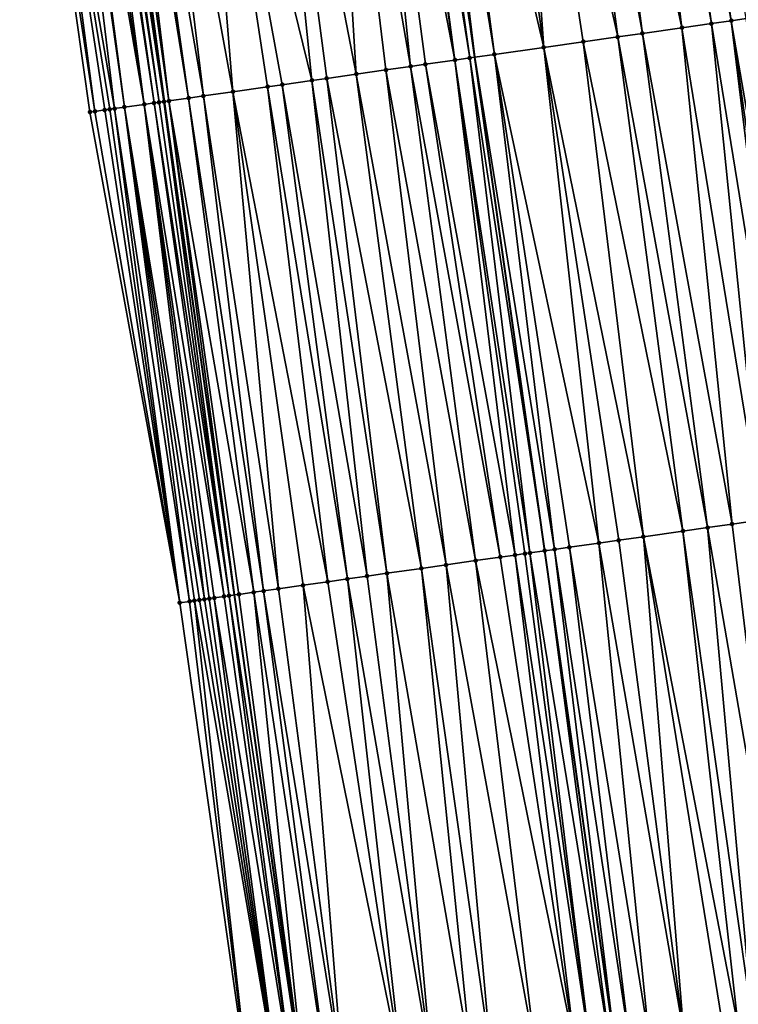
# Model space of a CAD drawing. Header units: feet. Extents: x 2004186 to 2014793, y 836912 to 864902.
# Tile 868 of 974: x 2004237 to 2004266, y 860147 to 860187. Entities that reach past the tile are written whole.
import ezdxf

# ---------------------------------------------------------------- set-up
doc = ezdxf.new("R2010")
doc.units = ezdxf.units.FT
doc.header["$LTSCALE"] = 100
doc.header["$MEASUREMENT"] = 0
for name, color, linetype, lineweight in [('EP_Travel Lane', 5, 'Continuous', 40), ('GPL_Skip Line', 2, 'Continuous', 40), ('Road Shots', 4, 'Continuous', 200), ('Road X-Section', 30, 'Continuous', 13)]:
    doc.layers.add(name, color=color, linetype=linetype, lineweight=lineweight)
doc.layers.add('I-77 SB_MM21-27-Surface-Border', color=7, linetype='Continuous')
doc.layers.add('I-77 SB_MM21-27-Surface-TIN', color=7, linetype='Continuous')

msp = doc.modelspace()

# ---------------------------------------------------------------- linework, layer by layer
at = {"layer": 'EP_Travel Lane'}
msp.add_polyline3d([(2004254.478282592, 860104.0916730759, 443.984701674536), (2004251.40165576, 860123.8526978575, 444.1775007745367), (2004248.49067963, 860143.8070730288, 444.3596817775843), (2004245.680967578, 860163.60782616, 444.5550669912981), (2004242.871361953, 860183.4078292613, 444.8122358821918), (2004240.061826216, 860203.2073398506, 445.1099738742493), (2004237.425918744, 860223.2355975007, 445.3915085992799), (2004234.915361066, 860243.0754017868, 445.6742922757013), (2004232.404798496, 860262.91524472, 445.9544555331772), (2004229.894290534, 860282.754656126, 446.264037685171), (2004227.533600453, 860302.7766983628, 446.6010400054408), (2004225.306032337, 860322.6490970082, 446.9555997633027), (2004223.078471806, 860342.5214279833, 447.3140040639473), (2004220.850888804, 860362.39395942, 447.6610204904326), (2004218.742353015, 860382.4197660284, 448.0662690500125), (2004216.755586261, 860402.316900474, 448.4627974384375)], dxfattribs=at)
at = {"layer": 'GPL_Skip Line'}
msp.add_polyline3d([(2004266.90058281, 860106.0286137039, 443.5323884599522), (2004263.825262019, 860125.7897813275, 443.7325048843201), (2004260.937700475, 860145.5786646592, 443.9475066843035), (2004258.127622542, 860165.379041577, 444.1690831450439), (2004255.317567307, 860185.1792585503, 444.4038330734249), (2004252.507585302, 860204.9789595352, 444.6810810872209), (2004249.90958501, 860224.8070795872, 444.9510224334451), (2004247.422139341, 860244.6498827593, 445.2269902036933), (2004244.934734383, 860264.4923611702, 445.5251074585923), (2004242.447342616, 860284.3347343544, 445.8304014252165), (2004240.117220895, 860304.1952386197, 446.1714468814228), (2004237.88905285, 860324.0682038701, 446.4904470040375), (2004235.660980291, 860343.9403174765, 446.857824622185), (2004233.432912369, 860363.8123897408, 447.2275507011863), (2004231.328673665, 860383.6973784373, 447.6122131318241), (2004229.323130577, 860403.5926549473, 448.0069521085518)], dxfattribs=at)
at = {"layer": 'I-77 SB_MM21-27-Surface-Border', "color": 3, "linetype": 'ByBlock', "lineweight": -2}
msp.add_polyline3d([(2004252.870108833, 860103.8409627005, 444.0380058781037), (2004249.201917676, 860123.5099092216, 444.2327961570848), (2004246.285351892, 860143.4933073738, 444.4230287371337), (2004243.475219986, 860163.2940645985, 444.6132710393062), (2004239.873171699, 860182.9813778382, 444.8886910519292), (2004237.063280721, 860202.7804374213, 445.2187724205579), (2004234.431715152, 860222.858847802, 445.4857570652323), (2004231.944270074, 860242.7016462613, 445.7620368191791), (2004229.456853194, 860262.5442197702, 446.0536782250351), (2004227.167916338, 860282.4114053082, 446.3633581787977), (2004225.211631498, 860302.5149152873, 446.6819701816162), (2004223.977247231, 860322.4992080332, 447.0063611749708), (2004221.947883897, 860342.3940110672, 447.3507362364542), (2004220.31599993, 860362.3336496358, 447.6799677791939), (2004218.196151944, 860382.364352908, 448.0843998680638), (2004215.394704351, 860402.1787814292, 448.5107952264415)], dxfattribs=at)
at = {"layer": 'I-77 SB_MM21-27-Surface-TIN', "color": 128, "linetype": 'ByBlock', "lineweight": -2}
for points in [[(2004261.219727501, 860206.2193601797, 444.3605804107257), (2004259.437703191, 860205.9656082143, 444.4289090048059), (2004263.633711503, 860186.3632177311, 444.1028138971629)], [(2004262.011738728, 860206.3321358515, 444.3304575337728), (2004261.219727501, 860206.2193601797, 444.3605804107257), (2004264.821728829, 860186.5323778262, 444.0579111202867)], [(2004261.219727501, 860206.2193601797, 444.3605804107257), (2004263.633711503, 860186.3632177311, 444.1028138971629), (2004264.821728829, 860186.5323778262, 444.0579111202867)], [(2004262.803736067, 860206.4450093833, 444.2922746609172), (2004262.011738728, 860206.3321358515, 444.3304575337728), (2004265.613729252, 860186.6452296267, 444.0215183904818)], [(2004262.011738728, 860206.3321358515, 444.3304575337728), (2004264.821728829, 860186.5323778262, 444.0579111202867), (2004265.613729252, 860186.6452296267, 444.0215183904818)], [(2004262.803736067, 860206.4450093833, 444.2922746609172), (2004265.613729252, 860186.6452296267, 444.0215183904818), (2004266.207717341, 860186.7299546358, 443.9871275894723)], [(2004258.447682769, 860205.8246836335, 444.4628555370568), (2004256.665647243, 860205.5710106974, 444.5246750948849), (2004261.059662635, 860185.9967840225, 444.1935282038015)], [(2004259.437703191, 860205.9656082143, 444.4289090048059), (2004258.447682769, 860205.8246836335, 444.4628555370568), (2004262.049683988, 860186.1377020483, 444.160121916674)], [(2004258.447682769, 860205.8246836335, 444.4628555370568), (2004261.059662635, 860185.9967840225, 444.1935282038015), (2004262.049683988, 860186.1377020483, 444.160121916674)], [(2004259.437703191, 860205.9656082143, 444.4289090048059), (2004262.049683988, 860186.1377020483, 444.160121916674), (2004263.633711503, 860186.3632177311, 444.1028138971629)], [(2004255.27962395, 860205.3736789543, 444.5752748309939), (2004253.497611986, 860205.1198399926, 444.650768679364), (2004258.089606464, 860185.5739743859, 444.298323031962)], [(2004256.665647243, 860205.5710106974, 444.5246750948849), (2004255.27962395, 860205.3736789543, 444.5752748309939), (2004258.089606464, 860185.5739743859, 444.298323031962)], [(2004256.665647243, 860205.5710106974, 444.5246750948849), (2004259.673634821, 860185.7994841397, 444.2415033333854), (2004261.059662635, 860185.9967840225, 444.1935282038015)], [(2004256.665647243, 860205.5710106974, 444.5246750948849), (2004258.089606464, 860185.5739743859, 444.298323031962), (2004259.673634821, 860185.7994841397, 444.2415033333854)], [(2004252.30958174, 860204.9507709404, 444.6881733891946), (2004251.913560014, 860204.8944966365, 444.6938840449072), (2004255.119563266, 860185.1510733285, 444.4106474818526)], [(2004252.30958174, 860204.9507709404, 444.6881733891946), (2004255.317567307, 860185.1792585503, 444.4038330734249), (2004252.507585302, 860204.9789595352, 444.6810810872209)], [(2004252.30958174, 860204.9507709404, 444.6881733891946), (2004255.119563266, 860185.1510733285, 444.4106474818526), (2004255.317567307, 860185.1792585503, 444.4038330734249)], [(2004252.705588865, 860205.0071481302, 444.6739887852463), (2004252.507585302, 860204.9789595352, 444.6810810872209), (2004255.317567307, 860185.1792585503, 444.4038330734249)], [(2004252.90359872, 860205.0352923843, 444.6705485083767), (2004252.705588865, 860205.0071481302, 444.6739887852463), (2004255.317567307, 860185.1792585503, 444.4038330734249)], [(2004253.497611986, 860205.1198399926, 444.650768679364), (2004252.90359872, 860205.0352923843, 444.6705485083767), (2004256.109583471, 860185.2919994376, 444.3765754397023)], [(2004252.90359872, 860205.0352923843, 444.6705485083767), (2004255.317567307, 860185.1792585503, 444.4038330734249), (2004256.109583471, 860185.2919994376, 444.3765754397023)], [(2004253.497611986, 860205.1198399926, 444.650768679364), (2004256.109583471, 860185.2919994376, 444.3765754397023), (2004258.089606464, 860185.5739743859, 444.298323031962)], [(2004249.339527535, 860204.5279474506, 444.7941103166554), (2004246.765497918, 860204.161378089, 444.8959983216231), (2004250.565481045, 860184.5027376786, 444.5736011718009)], [(2004250.725547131, 860204.7253052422, 444.7413651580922), (2004249.339527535, 860204.5279474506, 444.7941103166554), (2004252.743510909, 860184.8128779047, 444.4901769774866)], [(2004249.339527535, 860204.5279474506, 444.7941103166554), (2004251.753494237, 860184.6719268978, 444.5262996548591), (2004252.743510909, 860184.8128779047, 444.4901769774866)], [(2004249.339527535, 860204.5279474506, 444.7941103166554), (2004250.565481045, 860184.5027376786, 444.5736011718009), (2004251.753494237, 860184.6719268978, 444.5262996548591)], [(2004251.715561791, 860204.8662704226, 444.7040747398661), (2004250.725547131, 860204.7253052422, 444.7413651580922), (2004254.525543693, 860185.0665701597, 444.4267669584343)], [(2004250.725547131, 860204.7253052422, 444.7413651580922), (2004253.337522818, 860184.8974350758, 444.469609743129), (2004254.525543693, 860185.0665701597, 444.4267669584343)], [(2004250.725547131, 860204.7253052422, 444.7413651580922), (2004252.743510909, 860184.8128779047, 444.4901769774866), (2004253.337522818, 860184.8974350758, 444.469609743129)], [(2004251.913560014, 860204.8944966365, 444.6938840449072), (2004251.715561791, 860204.8662704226, 444.7040747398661), (2004254.525543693, 860185.0665701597, 444.4267669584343)], [(2004251.913560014, 860204.8944966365, 444.6938840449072), (2004254.525543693, 860185.0665701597, 444.4267669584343), (2004255.119563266, 860185.1510733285, 444.4106474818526)], [(2004246.765497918, 860204.161378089, 444.8959983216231), (2004243.993441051, 860203.7667870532, 444.9912306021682), (2004248.783441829, 860184.2490907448, 444.633278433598)], [(2004246.765497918, 860204.161378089, 444.8959983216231), (2004249.377457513, 860184.3336213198, 444.6149017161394), (2004250.565481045, 860184.5027376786, 444.5736011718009)], [(2004246.765497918, 860204.161378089, 444.8959983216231), (2004248.783441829, 860184.2490907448, 444.633278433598), (2004249.377457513, 860184.3336213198, 444.6149017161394)], [(2004243.993441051, 860203.7667870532, 444.9912306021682), (2004242.013407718, 860203.4848849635, 445.06348298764), (2004245.61537063, 860183.798173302, 444.7385115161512)], [(2004243.993441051, 860203.7667870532, 444.9912306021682), (2004247.595419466, 860184.0799661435, 444.6752578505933), (2004248.783441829, 860184.2490907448, 444.633278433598)], [(2004243.993441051, 860203.7667870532, 444.9912306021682), (2004247.001402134, 860183.995447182, 444.692678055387), (2004247.595419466, 860184.0799661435, 444.6752578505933)], [(2004243.993441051, 860203.7667870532, 444.9912306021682), (2004245.61537063, 860183.798173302, 444.7385115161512), (2004247.001402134, 860183.995447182, 444.692678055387)], [(2004241.023384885, 860203.3439773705, 445.0960303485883), (2004240.62736198, 860203.2877113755, 445.1010566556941), (2004243.8333308, 860183.544530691, 444.7978327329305)], [(2004242.013407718, 860203.4848849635, 445.06348298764), (2004241.023384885, 860203.3439773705, 445.0960303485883), (2004244.42734654, 860183.6290608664, 444.7794889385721)], [(2004241.023384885, 860203.3439773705, 445.0960303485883), (2004243.8333308, 860183.544530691, 444.7978327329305), (2004244.42734654, 860183.6290608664, 444.7794889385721)], [(2004242.013407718, 860203.4848849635, 445.06348298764), (2004244.42734654, 860183.6290608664, 444.7794889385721), (2004245.61537063, 860183.798173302, 444.7385115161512)], [(2004238.449289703, 860202.977870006, 445.1598670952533), (2004237.459290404, 860202.8367965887, 445.2060721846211), (2004240.863186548, 860183.1223416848, 444.8515108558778)], [(2004238.647294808, 860203.0060477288, 445.1536702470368), (2004238.449289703, 860202.977870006, 445.1598670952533), (2004241.259209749, 860183.1786055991, 444.8466560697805)], [(2004238.449289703, 860202.977870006, 445.1598670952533), (2004240.863186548, 860183.1223416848, 444.8515108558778), (2004241.259209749, 860183.1786055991, 444.8466560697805)], [(2004239.043323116, 860203.0622756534, 445.1517795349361), (2004238.647294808, 860203.0060477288, 445.1536702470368), (2004242.051239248, 860183.2912525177, 444.8271379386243)], [(2004238.647294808, 860203.0060477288, 445.1536702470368), (2004241.259209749, 860183.1786055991, 444.8466560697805), (2004242.051239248, 860183.2912525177, 444.8271379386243)], [(2004239.439333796, 860203.1186277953, 445.1396579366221), (2004239.043323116, 860203.0622756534, 445.1517795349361), (2004242.051239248, 860183.2912525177, 444.8271379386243)], [(2004239.63733271, 860203.146849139, 445.1298683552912), (2004239.439333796, 860203.1186277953, 445.1396579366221), (2004242.447242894, 860183.3476542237, 444.8109342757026)], [(2004239.439333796, 860203.1186277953, 445.1396579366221), (2004242.051239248, 860183.2912525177, 444.8271379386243), (2004242.447242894, 860183.3476542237, 444.8109342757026)], [(2004239.835326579, 860203.1751060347, 445.1171506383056), (2004239.63733271, 860203.146849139, 445.1298683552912), (2004242.645255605, 860183.3757783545, 444.8091514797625)], [(2004239.63733271, 860203.146849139, 445.1298683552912), (2004242.447242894, 860183.3476542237, 444.8109342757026), (2004242.645255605, 860183.3757783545, 444.8091514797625)], [(2004240.033329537, 860203.2032988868, 445.1097077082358), (2004239.835326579, 860203.1751060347, 445.1171506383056), (2004242.843276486, 860183.4038449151, 444.8121103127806)], [(2004239.835326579, 860203.1751060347, 445.1171506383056), (2004242.645255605, 860183.3757783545, 444.8091514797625), (2004242.843276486, 860183.4038449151, 444.8121103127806)], [(2004240.033329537, 860203.2032988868, 445.1097077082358), (2004242.843276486, 860183.4038449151, 444.8121103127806), (2004240.061826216, 860203.2073398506, 445.1099738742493)], [(2004240.231348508, 860203.2313789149, 445.111557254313), (2004240.061826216, 860203.2073398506, 445.1099738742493), (2004242.871361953, 860183.4078292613, 444.8122358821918)], [(2004242.843276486, 860183.4038449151, 444.8121103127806), (2004242.871361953, 860183.4078292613, 444.8122358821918), (2004240.061826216, 860203.2073398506, 445.1099738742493)], [(2004240.62736198, 860203.2877113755, 445.1010566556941), (2004240.231348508, 860203.2313789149, 445.111557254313), (2004243.041293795, 860183.4319366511, 444.8129956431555)], [(2004240.231348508, 860203.2313789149, 445.111557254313), (2004242.871361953, 860183.4078292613, 444.8122358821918), (2004243.041293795, 860183.4319366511, 444.8129956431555)], [(2004240.62736198, 860203.2877113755, 445.1010566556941), (2004243.041293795, 860183.4319366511, 444.8129956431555), (2004243.8333308, 860183.544530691, 444.7978327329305)], [(2004237.459290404, 860202.8367965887, 445.2060721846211), (2004237.063280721, 860202.7804374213, 445.2187724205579), (2004240.071176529, 860183.0095574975, 444.8823347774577)], [(2004237.063280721, 860202.7804374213, 445.2187724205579), (2004239.873171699, 860182.9813778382, 444.8886910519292), (2004240.071176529, 860183.0095574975, 444.8823347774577)], [(2004237.459290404, 860202.8367965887, 445.2060721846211), (2004240.665177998, 860183.0941882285, 444.8557089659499), (2004240.863186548, 860183.1223416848, 444.8515108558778)], [(2004237.459290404, 860202.8367965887, 445.2060721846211), (2004240.467174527, 860183.0659989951, 444.8628537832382), (2004240.665177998, 860183.0941882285, 444.8557089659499)], [(2004237.459290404, 860202.8367965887, 445.2060721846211), (2004240.071176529, 860183.0095574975, 444.8823347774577), (2004240.467174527, 860183.0659989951, 444.8628537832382)], [(2004263.633711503, 860186.3632177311, 444.1028138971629), (2004262.049683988, 860186.1377020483, 444.160121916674), (2004265.651781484, 860166.4500420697, 443.9132602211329)], [(2004264.821728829, 860186.5323778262, 444.0579111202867), (2004263.633711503, 860186.3632177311, 444.1028138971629), (2004266.839797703, 860166.6192099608, 443.8677153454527)], [(2004263.633711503, 860186.3632177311, 444.1028138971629), (2004265.651781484, 860166.4500420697, 443.9132602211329), (2004266.839797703, 860166.6192099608, 443.8677153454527)], [(2004265.613729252, 860186.6452296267, 444.0215183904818), (2004264.821728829, 860186.5323778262, 444.0579111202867), (2004268.027818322, 860166.7883468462, 443.8247241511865)], [(2004264.821728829, 860186.5323778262, 444.0579111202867), (2004266.839797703, 860166.6192099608, 443.8677153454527), (2004268.027818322, 860166.7883468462, 443.8247241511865)], [(2004266.207717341, 860186.7299546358, 443.9871275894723), (2004265.613729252, 860186.6452296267, 444.0215183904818), (2004269.017804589, 860166.929512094, 443.7709560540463)], [(2004265.613729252, 860186.6452296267, 444.0215183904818), (2004268.423816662, 860166.8447859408, 443.8054410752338), (2004269.017804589, 860166.929512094, 443.7709560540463)], [(2004265.613729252, 860186.6452296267, 444.0215183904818), (2004268.027818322, 860166.7883468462, 443.8247241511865), (2004268.423816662, 860166.8447859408, 443.8054410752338)], [(2004261.059662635, 860185.9967840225, 444.1935282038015), (2004259.673634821, 860185.7994841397, 444.2415033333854), (2004263.671740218, 860166.1681958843, 443.9809074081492)], [(2004262.049683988, 860186.1377020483, 444.160121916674), (2004261.059662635, 860185.9967840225, 444.1935282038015), (2004264.66177003, 860166.3090543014, 443.9524106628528)], [(2004261.059662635, 860185.9967840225, 444.1935282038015), (2004263.671740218, 860166.1681958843, 443.9809074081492), (2004264.66177003, 860166.3090543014, 443.9524106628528)], [(2004262.049683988, 860186.1377020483, 444.160121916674), (2004264.66177003, 860166.3090543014, 443.9524106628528), (2004265.651781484, 860166.4500420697, 443.9132602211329)], [(2004258.089606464, 860185.5739743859, 444.298323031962), (2004256.109583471, 860185.2919994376, 444.3765754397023), (2004260.30566986, 860165.6890588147, 444.0957885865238)], [(2004259.673634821, 860185.7994841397, 444.2415033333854), (2004258.089606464, 860185.5739743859, 444.298323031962), (2004262.087701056, 860165.9427622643, 444.0314565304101)], [(2004258.089606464, 860185.5739743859, 444.298323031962), (2004261.097678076, 860165.8018557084, 444.0639181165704), (2004262.087701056, 860165.9427622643, 444.0314565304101)], [(2004258.089606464, 860185.5739743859, 444.298323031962), (2004260.30566986, 860165.6890588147, 444.0957885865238), (2004261.097678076, 860165.8018557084, 444.0639181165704)], [(2004259.673634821, 860185.7994841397, 444.2415033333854), (2004262.087701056, 860165.9427622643, 444.0314565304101), (2004263.671740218, 860166.1681958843, 443.9809074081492)], [(2004255.119563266, 860185.1510733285, 444.4106474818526), (2004258.127622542, 860165.379041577, 444.1690831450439), (2004255.317567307, 860185.1792585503, 444.4038330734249)], [(2004256.109583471, 860185.2919994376, 444.3765754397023), (2004255.317567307, 860185.1792585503, 444.4038330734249), (2004258.523638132, 860165.4353591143, 444.1598118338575)], [(2004258.523638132, 860165.4353591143, 444.1598118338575), (2004255.317567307, 860185.1792585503, 444.4038330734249), (2004258.127622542, 860165.379041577, 444.1690831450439)], [(2004256.109583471, 860185.2919994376, 444.3765754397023), (2004259.117650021, 860165.5199164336, 444.1392324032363), (2004260.30566986, 860165.6890588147, 444.0957885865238)], [(2004256.109583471, 860185.2919994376, 444.3765754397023), (2004258.523638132, 860165.4353591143, 444.1598118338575), (2004259.117650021, 860165.5199164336, 444.1392324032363)], [(2004252.743510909, 860184.8128779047, 444.4901769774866), (2004251.753494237, 860184.6719268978, 444.5262996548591), (2004255.35556013, 860164.984489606, 444.2610968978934)], [(2004253.337522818, 860184.8974350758, 444.469609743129), (2004252.743510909, 860184.8128779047, 444.4901769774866), (2004256.345573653, 860165.1254627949, 444.2231472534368)], [(2004252.743510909, 860184.8128779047, 444.4901769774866), (2004255.35556013, 860164.984489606, 444.2610968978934), (2004256.345573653, 860165.1254627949, 444.2231472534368)], [(2004254.525543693, 860185.0665701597, 444.4267669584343), (2004253.337522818, 860184.8974350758, 444.469609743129), (2004256.93958537, 860165.210021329, 444.2024677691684)], [(2004253.337522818, 860184.8974350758, 444.469609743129), (2004256.345573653, 860165.1254627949, 444.2231472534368), (2004256.93958537, 860165.210021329, 444.2024677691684)], [(2004255.119563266, 860185.1510733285, 444.4106474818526), (2004254.525543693, 860185.0665701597, 444.4267669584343), (2004257.53358782, 860165.2946451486, 444.1764111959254)], [(2004254.525543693, 860185.0665701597, 444.4267669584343), (2004257.335584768, 860165.2664529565, 444.1837996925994), (2004257.53358782, 860165.2946451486, 444.1764111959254)], [(2004254.525543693, 860185.0665701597, 444.4267669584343), (2004256.93958537, 860165.210021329, 444.2024677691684), (2004257.335584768, 860165.2664529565, 444.1837996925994)], [(2004255.119563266, 860185.1510733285, 444.4106474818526), (2004257.53358782, 860165.2946451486, 444.1764111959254), (2004258.127622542, 860165.379041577, 444.1690831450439)], [(2004250.565481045, 860184.5027376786, 444.5736011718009), (2004249.377457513, 860184.3336213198, 444.6149017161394), (2004253.177522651, 860164.6744030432, 444.3401012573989)], [(2004251.753494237, 860184.6719268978, 444.5262996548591), (2004250.565481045, 860184.5027376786, 444.5736011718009), (2004254.167537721, 860164.8153653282, 444.3030496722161)], [(2004250.565481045, 860184.5027376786, 444.5736011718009), (2004253.177522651, 860164.6744030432, 444.3401012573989), (2004254.167537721, 860164.8153653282, 444.3030496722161)], [(2004251.753494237, 860184.6719268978, 444.5262996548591), (2004254.167537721, 860164.8153653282, 444.3030496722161), (2004255.35556013, 860164.984489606, 444.2610968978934)], [(2004247.001402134, 860183.995447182, 444.692678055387), (2004245.61537063, 860183.798173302, 444.7385115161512), (2004249.415423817, 860164.1390392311, 444.4567756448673)], [(2004247.595419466, 860184.0799661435, 444.6752578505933), (2004247.001402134, 860183.995447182, 444.692678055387), (2004250.207452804, 860164.2516897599, 444.436960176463)], [(2004247.001402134, 860183.995447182, 444.692678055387), (2004249.415423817, 860164.1390392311, 444.4567756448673), (2004250.207452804, 860164.2516897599, 444.436960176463)], [(2004248.783441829, 860184.2490907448, 444.633278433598), (2004247.595419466, 860184.0799661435, 444.6752578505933), (2004250.999474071, 860164.364394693, 444.4126638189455)], [(2004247.595419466, 860184.0799661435, 444.6752578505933), (2004250.207452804, 860164.2516897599, 444.436960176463), (2004250.999474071, 860164.364394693, 444.4126638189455)], [(2004249.377457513, 860184.3336213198, 444.6149017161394), (2004248.783441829, 860184.2490907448, 444.633278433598), (2004251.791491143, 860164.4771291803, 444.3859333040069)], [(2004248.783441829, 860184.2490907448, 444.633278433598), (2004250.999474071, 860164.364394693, 444.4126638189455), (2004251.791491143, 860164.4771291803, 444.3859333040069)], [(2004249.377457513, 860184.3336213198, 444.6149017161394), (2004251.791491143, 860164.4771291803, 444.3859333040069), (2004253.177522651, 860164.6744030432, 444.3401012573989)], [(2004244.42734654, 860183.6290608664, 444.7794889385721), (2004243.8333308, 860183.544530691, 444.7978327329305), (2004246.841363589, 860163.7726855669, 444.5408972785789)], [(2004245.61537063, 860183.798173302, 444.7385115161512), (2004244.42734654, 860183.6290608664, 444.7794889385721), (2004247.435378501, 860163.8572215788, 444.5220727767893)], [(2004244.42734654, 860183.6290608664, 444.7794889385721), (2004246.841363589, 860163.7726855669, 444.5408972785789), (2004247.435378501, 860163.8572215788, 444.5220727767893)], [(2004245.61537063, 860183.798173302, 444.7385115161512), (2004248.425395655, 860163.9981691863, 444.4862300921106), (2004249.415423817, 860164.1390392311, 444.4567756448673)], [(2004245.61537063, 860183.798173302, 444.7385115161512), (2004247.435378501, 860163.8572215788, 444.5220727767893), (2004248.425395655, 860163.9981691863, 444.4862300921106)], [(2004242.051239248, 860183.2912525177, 444.8271379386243), (2004241.259209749, 860183.1786055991, 444.8466560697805), (2004244.465249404, 860163.4349257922, 444.5845456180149)], [(2004242.447242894, 860183.3476542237, 444.8109342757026), (2004242.051239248, 860183.2912525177, 444.8271379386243), (2004245.257266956, 860163.547656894, 444.5580939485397)], [(2004242.051239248, 860183.2912525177, 444.8271379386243), (2004244.861273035, 860163.4911866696, 444.5799409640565), (2004245.257266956, 860163.547656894, 444.5580939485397)], [(2004242.051239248, 860183.2912525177, 444.8271379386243), (2004244.663266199, 860163.4630211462, 444.5851329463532), (2004244.861273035, 860163.4911866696, 444.5799409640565)], [(2004242.051239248, 860183.2912525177, 444.8271379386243), (2004244.465249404, 860163.4349257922, 444.5845456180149), (2004244.663266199, 860163.4630211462, 444.5851329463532)], [(2004242.645255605, 860183.3757783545, 444.8091514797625), (2004242.447242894, 860183.3476542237, 444.8109342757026), (2004245.455275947, 860163.5758072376, 444.5541521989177)], [(2004242.447242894, 860183.3476542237, 444.8109342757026), (2004245.257266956, 860163.547656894, 444.5580939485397), (2004245.455275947, 860163.5758072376, 444.5541521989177)], [(2004242.843276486, 860183.4038449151, 444.8121103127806), (2004242.645255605, 860183.3757783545, 444.8091514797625), (2004245.455275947, 860163.5758072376, 444.5541521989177)], [(2004242.843276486, 860183.4038449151, 444.8121103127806), (2004245.680967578, 860163.60782616, 444.5550669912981), (2004242.871361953, 860183.4078292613, 444.8122358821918)], [(2004242.843276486, 860183.4038449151, 444.8121103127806), (2004245.455275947, 860163.5758072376, 444.5541521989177), (2004245.680967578, 860163.60782616, 444.5550669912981)], [(2004243.041293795, 860183.4319366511, 444.8129956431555), (2004242.871361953, 860183.4078292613, 444.8122358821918), (2004245.680967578, 860163.60782616, 444.5550669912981)], [(2004243.8333308, 860183.544530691, 444.7978327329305), (2004243.041293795, 860183.4319366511, 444.8129956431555), (2004246.445347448, 860163.7163719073, 444.5498492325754)], [(2004243.041293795, 860183.4319366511, 444.8129956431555), (2004245.680967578, 860163.60782616, 444.5550669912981), (2004245.851310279, 860163.6319927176, 444.5557574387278)], [(2004243.041293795, 860183.4319366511, 444.8129956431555), (2004245.851310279, 860163.6319927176, 444.5557574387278), (2004246.445347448, 860163.7163719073, 444.5498492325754)], [(2004243.8333308, 860183.544530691, 444.7978327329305), (2004246.445347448, 860163.7163719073, 444.5498492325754), (2004246.841363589, 860163.7726855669, 444.5408972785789)], [(2004240.071176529, 860183.0095574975, 444.8823347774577), (2004239.873171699, 860182.9813778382, 444.8886910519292), (2004243.475219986, 860163.2940645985, 444.6132710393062)], [(2004240.467174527, 860183.0659989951, 444.8628537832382), (2004240.071176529, 860183.0095574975, 444.8823347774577), (2004243.475219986, 860163.2940645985, 444.6132710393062)], [(2004240.665177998, 860183.0941882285, 444.8557089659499), (2004240.467174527, 860183.0659989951, 444.8628537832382), (2004243.475219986, 860163.2940645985, 444.6132710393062)], [(2004240.863186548, 860183.1223416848, 444.8515108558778), (2004240.665177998, 860183.0941882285, 444.8557089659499), (2004243.475219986, 860163.2940645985, 444.6132710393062)], [(2004241.259209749, 860183.1786055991, 444.8466560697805), (2004240.863186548, 860183.1223416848, 444.8515108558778), (2004243.871211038, 860163.3505550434, 444.5897586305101)], [(2004240.863186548, 860183.1223416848, 444.8515108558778), (2004243.475219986, 860163.2940645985, 444.6132710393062), (2004243.871211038, 860163.3505550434, 444.5897586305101)], [(2004241.259209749, 860183.1786055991, 444.8466560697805), (2004244.267229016, 860163.4068557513, 444.5818734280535), (2004244.465249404, 860163.4349257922, 444.5845456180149)], [(2004241.259209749, 860183.1786055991, 444.8466560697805), (2004244.069215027, 860163.3787406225, 444.5829147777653), (2004244.267229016, 860163.4068557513, 444.5818734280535)], [(2004241.259209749, 860183.1786055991, 444.8466560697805), (2004243.871211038, 860163.3505550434, 444.5897586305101), (2004244.069215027, 860163.3787406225, 444.5829147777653)], [(2004266.839797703, 860166.6192099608, 443.8677153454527), (2004265.651781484, 860166.4500420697, 443.9132602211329), (2004268.065832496, 860146.593427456, 443.6943737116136)], [(2004264.66177003, 860166.3090543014, 443.9524106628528), (2004263.671740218, 860166.1681958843, 443.9809074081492), (2004266.481798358, 860146.3679584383, 443.7478394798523)], [(2004265.651781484, 860166.4500420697, 443.9132602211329), (2004264.66177003, 860166.3090543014, 443.9524106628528), (2004268.065832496, 860146.593427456, 443.6943737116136)], [(2004264.66177003, 860166.3090543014, 443.9524106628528), (2004266.481798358, 860146.3679584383, 443.7478394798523), (2004268.065832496, 860146.593427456, 443.6943737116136)], [(2004262.087701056, 860165.9427622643, 444.0314565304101), (2004261.097678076, 860165.8018557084, 444.0639181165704), (2004263.709746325, 860145.9733333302, 443.8458791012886)], [(2004263.671740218, 860166.1681958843, 443.9809074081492), (2004262.087701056, 860165.9427622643, 444.0314565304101), (2004265.88778711, 860146.2833966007, 443.7687915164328)], [(2004262.087701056, 860165.9427622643, 444.0314565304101), (2004265.293773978, 860146.1988480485, 443.7886493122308), (2004265.88778711, 860146.2833966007, 443.7687915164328)], [(2004262.087701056, 860165.9427622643, 444.0314565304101), (2004263.709746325, 860145.9733333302, 443.8458791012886), (2004265.293773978, 860146.1988480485, 443.7886493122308)], [(2004263.671740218, 860166.1681958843, 443.9809074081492), (2004265.88778711, 860146.2833966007, 443.7687915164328), (2004266.481798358, 860146.3679584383, 443.7478394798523)], [(2004258.523638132, 860165.4353591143, 444.1598118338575), (2004258.127622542, 860165.379041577, 444.1690831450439), (2004260.937700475, 860145.5786646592, 443.9475066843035)], [(2004259.117650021, 860165.5199164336, 444.1392324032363), (2004258.523638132, 860165.4353591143, 444.1598118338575), (2004261.531714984, 860145.6632035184, 443.9284472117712)], [(2004258.523638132, 860165.4353591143, 444.1598118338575), (2004260.937700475, 860145.5786646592, 443.9475066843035), (2004261.531714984, 860145.6632035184, 443.9284472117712)], [(2004260.30566986, 860165.6890588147, 444.0957885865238), (2004259.117650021, 860165.5199164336, 444.1392324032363), (2004262.323725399, 860145.7759849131, 443.8978526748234)], [(2004259.117650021, 860165.5199164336, 444.1392324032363), (2004261.531714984, 860145.6632035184, 443.9284472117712), (2004262.323725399, 860145.7759849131, 443.8978526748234)], [(2004261.097678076, 860165.8018557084, 444.0639181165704), (2004260.30566986, 860165.6890588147, 444.0957885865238), (2004263.709746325, 860145.9733333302, 443.8458791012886)], [(2004260.30566986, 860165.6890588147, 444.0957885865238), (2004262.323725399, 860145.7759849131, 443.8978526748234), (2004263.709746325, 860145.9733333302, 443.8458791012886)], [(2004256.345573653, 860165.1254627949, 444.2231472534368), (2004255.35556013, 860164.984489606, 444.2610968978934), (2004259.353653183, 860145.3532883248, 443.993338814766)], [(2004256.93958537, 860165.210021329, 444.2024677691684), (2004256.345573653, 860165.1254627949, 444.2231472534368), (2004259.353653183, 860145.3532883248, 443.993338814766)], [(2004257.335584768, 860165.2664529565, 444.1837996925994), (2004256.93958537, 860165.210021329, 444.2024677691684), (2004259.947668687, 860145.437820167, 443.9748572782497)], [(2004256.93958537, 860165.210021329, 444.2024677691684), (2004259.353653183, 860145.3532883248, 443.993338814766), (2004259.947668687, 860145.437820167, 443.9748572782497)], [(2004257.53358782, 860165.2946451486, 444.1764111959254), (2004257.335584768, 860165.2664529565, 444.1837996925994), (2004259.947668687, 860145.437820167, 443.9748572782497)], [(2004257.53358782, 860165.2946451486, 444.1764111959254), (2004260.739695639, 860145.5504850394, 443.9538598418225), (2004258.127622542, 860165.379041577, 444.1690831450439)], [(2004257.53358782, 860165.2946451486, 444.1764111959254), (2004259.947668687, 860145.437820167, 443.9748572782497), (2004260.739695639, 860145.5504850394, 443.9538598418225)], [(2004260.739695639, 860145.5504850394, 443.9538598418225), (2004260.937700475, 860145.5786646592, 443.9475066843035), (2004258.127622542, 860165.379041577, 444.1690831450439)], [(2004253.177522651, 860164.6744030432, 444.3401012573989), (2004251.791491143, 860164.4771291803, 444.3859333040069), (2004255.195581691, 860144.7613044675, 444.1442029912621)], [(2004254.167537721, 860164.8153653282, 444.3030496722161), (2004253.177522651, 860164.6744030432, 444.3401012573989), (2004255.987595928, 860144.8740589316, 444.1158265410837)], [(2004253.177522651, 860164.6744030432, 444.3401012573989), (2004255.195581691, 860144.7613044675, 444.1442029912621), (2004255.987595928, 860144.8740589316, 444.1158265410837)], [(2004255.35556013, 860164.984489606, 444.2610968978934), (2004254.167537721, 860164.8153653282, 444.3030496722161), (2004257.769622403, 860145.1277956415, 444.0487537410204)], [(2004254.167537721, 860164.8153653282, 444.3030496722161), (2004255.987595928, 860144.8740589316, 444.1158265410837), (2004257.769622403, 860145.1277956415, 444.0487537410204)], [(2004255.35556013, 860164.984489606, 444.2610968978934), (2004257.769622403, 860145.1277956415, 444.0487537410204), (2004259.353653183, 860145.3532883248, 443.993338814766)], [(2004250.207452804, 860164.2516897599, 444.436960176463), (2004249.415423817, 860164.1390392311, 444.4567756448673), (2004252.423517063, 860144.3667681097, 444.2349329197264)], [(2004250.999474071, 860164.364394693, 444.4126638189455), (2004250.207452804, 860164.2516897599, 444.436960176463), (2004253.611542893, 860144.535868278, 444.1949649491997)], [(2004250.207452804, 860164.2516897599, 444.436960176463), (2004252.423517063, 860144.3667681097, 444.2349329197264), (2004253.611542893, 860144.535868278, 444.1949649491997)], [(2004251.791491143, 860164.4771291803, 444.3859333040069), (2004250.999474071, 860164.364394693, 444.4126638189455), (2004253.611542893, 860144.535868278, 444.1949649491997)], [(2004251.791491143, 860164.4771291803, 444.3859333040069), (2004253.611542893, 860144.535868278, 444.1949649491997), (2004255.195581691, 860144.7613044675, 444.1442029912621)], [(2004247.435378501, 860163.8572215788, 444.5220727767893), (2004246.841363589, 860163.7726855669, 444.5408972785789), (2004250.047481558, 860144.0284539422, 444.3242442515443)], [(2004248.425395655, 860163.9981691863, 444.4862300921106), (2004247.435378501, 860163.8572215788, 444.5220727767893), (2004250.047481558, 860144.0284539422, 444.3242442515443)], [(2004249.415423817, 860164.1390392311, 444.4567756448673), (2004248.425395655, 860163.9981691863, 444.4862300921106), (2004252.423517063, 860144.3667681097, 444.2349329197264)], [(2004248.425395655, 860163.9981691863, 444.4862300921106), (2004250.047481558, 860144.0284539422, 444.3242442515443), (2004252.423517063, 860144.3667681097, 444.2349329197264)], [(2004244.663266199, 860163.4630211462, 444.5851329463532), (2004244.465249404, 860163.4349257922, 444.5845456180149), (2004247.473392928, 860143.6623003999, 444.3918852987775)], [(2004244.861273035, 860163.4911866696, 444.5799409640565), (2004244.663266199, 860163.4630211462, 444.5851329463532), (2004247.473392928, 860143.6623003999, 444.3918852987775)], [(2004245.257266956, 860163.547656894, 444.5580939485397), (2004244.861273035, 860163.4911866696, 444.5799409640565), (2004248.067402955, 860143.7468708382, 444.3702248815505)], [(2004244.861273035, 860163.4911866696, 444.5799409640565), (2004247.473392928, 860143.6623003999, 444.3918852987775), (2004248.067402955, 860143.7468708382, 444.3702248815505)], [(2004245.455275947, 860163.5758072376, 444.5541521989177), (2004245.257266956, 860163.547656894, 444.5580939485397), (2004248.067402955, 860143.7468708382, 444.3702248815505)], [(2004245.455275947, 860163.5758072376, 444.5541521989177), (2004248.463417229, 860143.8031976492, 444.3601894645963), (2004245.680967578, 860163.60782616, 444.5550669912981)], [(2004245.455275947, 860163.5758072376, 444.5541521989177), (2004248.067402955, 860143.7468708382, 444.3702248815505), (2004248.463417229, 860143.8031976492, 444.3601894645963)], [(2004245.851310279, 860163.6319927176, 444.5557574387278), (2004245.680967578, 860163.60782616, 444.5550669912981), (2004248.49067963, 860143.8070730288, 444.3596817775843)], [(2004248.463417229, 860143.8031976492, 444.3601894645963), (2004248.49067963, 860143.8070730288, 444.3596817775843), (2004245.680967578, 860163.60782616, 444.5550669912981)], [(2004246.445347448, 860163.7163719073, 444.5498492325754), (2004245.851310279, 860163.6319927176, 444.5557574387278), (2004248.49067963, 860143.8070730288, 444.3596817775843)], [(2004246.841363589, 860163.7726855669, 444.5408972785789), (2004246.445347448, 860163.7163719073, 444.5498492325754), (2004249.453464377, 860143.9439339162, 444.3417525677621)], [(2004246.445347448, 860163.7163719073, 444.5498492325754), (2004248.49067963, 860143.8070730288, 444.3596817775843), (2004249.453464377, 860143.9439339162, 444.3417525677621)], [(2004246.841363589, 860163.7726855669, 444.5408972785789), (2004249.453464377, 860143.9439339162, 444.3417525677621), (2004250.047481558, 860144.0284539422, 444.3242442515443)], [(2004243.871211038, 860163.3505550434, 444.5897586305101), (2004243.475219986, 860163.2940645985, 444.6132710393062), (2004246.285351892, 860143.4933073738, 444.4230287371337)], [(2004244.069215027, 860163.3787406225, 444.5829147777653), (2004243.871211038, 860163.3505550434, 444.5897586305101), (2004246.285351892, 860143.4933073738, 444.4230287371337)], [(2004244.267229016, 860163.4068557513, 444.5818734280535), (2004244.069215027, 860163.3787406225, 444.5829147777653), (2004247.473392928, 860143.6623003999, 444.3918852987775)], [(2004244.069215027, 860163.3787406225, 444.5829147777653), (2004246.285351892, 860143.4933073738, 444.4230287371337), (2004247.473392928, 860143.6623003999, 444.3918852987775)], [(2004244.465249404, 860163.4349257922, 444.5845456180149), (2004244.267229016, 860163.4068557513, 444.5818734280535), (2004247.473392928, 860143.6623003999, 444.3918852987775)]]:
    msp.add_3dface(points, dxfattribs=at)
at = {"layer": 'Road Shots', "lineweight": 100}
for p in [(2004263.633711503, 860186.3632177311, 444.1028138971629), (2004264.821728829, 860186.5323778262, 444.0579111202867), (2004265.613729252, 860186.6452296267, 444.0215183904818), (2004261.059662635, 860185.9967840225, 444.1935282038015), (2004262.049683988, 860186.1377020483, 444.160121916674), (2004258.089606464, 860185.5739743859, 444.298323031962), (2004259.673634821, 860185.7994841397, 444.2415033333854), (2004256.109583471, 860185.2919994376, 444.3765754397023), (2004252.743510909, 860184.8128779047, 444.4901769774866), (2004253.337522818, 860184.8974350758, 444.469609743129), (2004254.525543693, 860185.0665701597, 444.4267669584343), (2004255.119563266, 860185.1510733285, 444.4106474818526), (2004250.565481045, 860184.5027376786, 444.5736011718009), (2004251.753494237, 860184.6719268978, 444.5262996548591), (2004247.001402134, 860183.995447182, 444.692678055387), (2004247.595419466, 860184.0799661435, 444.6752578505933), (2004248.783441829, 860184.2490907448, 444.633278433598), (2004249.377457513, 860184.3336213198, 444.6149017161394), (2004244.42734654, 860183.6290608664, 444.7794889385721), (2004245.61537063, 860183.798173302, 444.7385115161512), (2004242.051239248, 860183.2912525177, 444.8271379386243), (2004242.447242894, 860183.3476542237, 444.8109342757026), (2004242.645255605, 860183.3757783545, 444.8091514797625), (2004242.843276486, 860183.4038449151, 444.8121103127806), (2004243.041293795, 860183.4319366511, 444.8129956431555), (2004243.8333308, 860183.544530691, 444.7978327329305), (2004239.873171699, 860182.9813778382, 444.8886910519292), (2004240.071176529, 860183.0095574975, 444.8823347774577), (2004240.467174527, 860183.0659989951, 444.8628537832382), (2004240.665177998, 860183.0941882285, 444.8557089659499), (2004240.863186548, 860183.1223416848, 444.8515108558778), (2004241.259209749, 860183.1786055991, 444.8466560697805), (2004264.66177003, 860166.3090543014, 443.9524106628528), (2004265.651781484, 860166.4500420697, 443.9132602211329), (2004262.087701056, 860165.9427622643, 444.0314565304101), (2004263.671740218, 860166.1681958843, 443.9809074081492), (2004258.523638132, 860165.4353591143, 444.1598118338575), (2004259.117650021, 860165.5199164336, 444.1392324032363), (2004260.30566986, 860165.6890588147, 444.0957885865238), (2004261.097678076, 860165.8018557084, 444.0639181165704), (2004256.345573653, 860165.1254627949, 444.2231472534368), (2004256.93958537, 860165.210021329, 444.2024677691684), (2004257.335584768, 860165.2664529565, 444.1837996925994), (2004257.53358782, 860165.2946451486, 444.1764111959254), (2004258.127622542, 860165.379041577, 444.1690831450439), (2004253.177522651, 860164.6744030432, 444.3401012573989), (2004254.167537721, 860164.8153653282, 444.3030496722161), (2004255.35556013, 860164.984489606, 444.2610968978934), (2004250.207452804, 860164.2516897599, 444.436960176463), (2004250.999474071, 860164.364394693, 444.4126638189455), (2004251.791491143, 860164.4771291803, 444.3859333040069), (2004247.435378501, 860163.8572215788, 444.5220727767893), (2004248.425395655, 860163.9981691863, 444.4862300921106), (2004249.415423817, 860164.1390392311, 444.4567756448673), (2004244.663266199, 860163.4630211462, 444.5851329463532), (2004244.861273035, 860163.4911866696, 444.5799409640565), (2004245.257266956, 860163.547656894, 444.5580939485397), (2004245.455275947, 860163.5758072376, 444.5541521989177), (2004245.851310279, 860163.6319927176, 444.5557574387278), (2004246.445347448, 860163.7163719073, 444.5498492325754), (2004246.841363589, 860163.7726855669, 444.5408972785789), (2004243.475219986, 860163.2940645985, 444.6132710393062), (2004243.871211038, 860163.3505550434, 444.5897586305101), (2004244.069215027, 860163.3787406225, 444.5829147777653), (2004244.267229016, 860163.4068557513, 444.5818734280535), (2004244.465249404, 860163.4349257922, 444.5845456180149)]:
    msp.add_point(p, dxfattribs=at)
at = {"layer": 'Road X-Section', "extrusion": (-0.1405018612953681, 0.9900044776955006, 0.0122621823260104), "elevation": 569991.0258447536, "flags": 128}
msp.add_lwpolyline([(-2105222.036470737, -6544.937262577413), (-2105222.236470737, -6544.943619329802), (-2105222.636470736, -6544.963101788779), (-2105222.836470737, -6544.97024714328), (-2105223.036470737, -6544.974445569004), (-2105223.436470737, -6544.979300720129), (-2105224.236470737, -6544.998820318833), (-2105224.636470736, -6545.015025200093), (-2105224.836470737, -6545.016808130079), (-2105225.036470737, -6545.013849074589), (-2105225.236470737, -6545.012963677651), (-2105226.036470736, -6545.028127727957), (-2105226.636470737, -6545.046472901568), (-2105227.836470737, -6545.087453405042), (-2105229.236470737, -6545.13329031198), (-2105229.836470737, -6545.150711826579), (-2105231.036470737, -6545.192694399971), (-2105231.636470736, -6545.211072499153), (-2105232.836470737, -6545.25237614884), (-2105234.036470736, -6545.29968122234), (-2105235.036470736, -6545.335806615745), (-2105235.636470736, -6545.356375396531), (-2105236.836470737, -6545.399221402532), (-2105237.436470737, -6545.41534209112), (-2105238.436470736, -6545.449416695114), (-2105240.436470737, -6545.527674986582), (-2105242.036470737, -6545.584498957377), (-2105243.436470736, -6545.632477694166), (-2105244.436470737, -6545.665886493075), (-2105246.036470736, -6545.723198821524), (-2105247.236470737, -6545.768104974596), (-2105248.036470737, -6545.804500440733), (-2105248.636470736, -6545.838893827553), (-2105248.836470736, -6545.851755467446), (-2105249.036470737, -6545.869961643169), (-2105249.236470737, -6545.885059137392), (-2105249.436470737, -6545.896039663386), (-2105249.636470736, -6545.911924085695), (-2105249.836470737, -6545.931646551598), (-2105250.036470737, -6545.954769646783), (-2105250.236470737, -6545.975855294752), (-2105250.436470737, -6545.993608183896), (-2105250.636470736, -6546.008899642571), (-2105251.036470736, -6546.033179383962), (-2105251.436470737, -6546.053089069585), (-2105251.836470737, -6546.089051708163), (-2105252.236470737, -6546.125120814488)], dxfattribs=at)
at = {"layer": 'Road X-Section', "extrusion": (-0.1405018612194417, 0.9900044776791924, 0.012262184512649), "elevation": 569971.0259838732, "flags": 128}
msp.add_lwpolyline([(-2105222.836429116, -6544.968689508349), (-2105223.236429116, -6544.992203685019), (-2105223.436429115, -6544.999048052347), (-2105223.636429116, -6545.000089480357), (-2105223.836429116, -6544.997417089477), (-2105224.036429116, -6544.996829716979), (-2105224.236429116, -6545.002022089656), (-2105224.636429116, -6545.023870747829), (-2105224.836429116, -6545.027812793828), (-2105225.236429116, -6545.026207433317), (-2105225.836429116, -6545.032116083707), (-2105226.236429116, -6545.04106871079), (-2105226.836429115, -6545.059894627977), (-2105227.836429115, -6545.095740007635), (-2105228.836429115, -6545.12519666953), (-2105229.636429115, -6545.145013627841), (-2105230.436429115, -6545.169311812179), (-2105231.236429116, -6545.196044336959), (-2105232.636429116, -6545.241879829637), (-2105233.636429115, -6545.27893420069), (-2105234.836429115, -6545.320890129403), (-2105235.836429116, -6545.358842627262), (-2105236.436429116, -6545.379523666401), (-2105236.836429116, -6545.398193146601), (-2105237.036429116, -6545.40558219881), (-2105237.636429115, -6545.412910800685), (-2105238.036429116, -6545.42218280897), (-2105238.636429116, -6545.442763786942), (-2105239.836429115, -6545.486210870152), (-2105240.636429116, -6545.518083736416), (-2105241.636429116, -6545.550547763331), (-2105243.236429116, -6545.601100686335), (-2105244.236429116, -6545.629599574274), (-2105245.236429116, -6545.66875295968), (-2105246.436429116, -6545.714301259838), (-2105247.636429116, -6545.757295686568), (-2105248.036429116, -6545.776580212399), (-2105248.636429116, -6545.811067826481), (-2105249.036429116, -6545.840617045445), (-2105249.636429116, -6545.888467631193), (-2105250.236429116, -6545.945421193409), (-2105250.636429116, -6545.985653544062), (-2105250.836429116, -6546.002470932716), (-2105251.436429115, -6546.042097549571), (-2105252.036429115, -6546.092114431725)], dxfattribs=at)
at = {"layer": 'Road X-Section', "extrusion": (-0.140501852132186, 0.9900044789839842, 0.0122621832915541), "elevation": 569951.0453188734, "flags": 128}
msp.add_lwpolyline([(-2105222.831195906, -6544.913224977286), (-2105224.031195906, -6544.944370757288), (-2105224.631195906, -6544.966032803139), (-2105225.031195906, -6544.976068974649), (-2105226.031195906, -6544.994507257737), (-2105226.631195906, -6545.012016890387), (-2105229.031195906, -6545.101334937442), (-2105230.231195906, -6545.14130591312), (-2105231.831195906, -6545.1920716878), (-2105232.631195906, -6545.220450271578), (-2105234.431195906, -6545.287528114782), (-2105236.031195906, -6545.342947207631), (-2105236.631195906, -6545.361430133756), (-2105237.431195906, -6545.382429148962), (-2105238.231195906, -6545.407843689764), (-2105239.031195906, -6545.438440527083), (-2105240.431195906, -6545.490418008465), (-2105242.031195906, -6545.547652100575), (-2105242.631195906, -6545.567511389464), (-2105243.231195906, -6545.588465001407), (-2105244.831195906, -6545.641934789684), (-2105247.431195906, -6545.733081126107), (-2105248.031195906, -6545.759276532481), (-2105248.431195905, -6545.779623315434), (-2105249.031195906, -6545.819428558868), (-2105249.431195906, -6545.847174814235), (-2105249.831195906, -6545.880960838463), (-2105250.631195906, -6545.957603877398), (-2105250.831195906, -6545.975185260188), (-2105251.031195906, -6545.990115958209), (-2105251.431195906, -6546.012999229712), (-2105251.631195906, -6546.026398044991)], dxfattribs=at)

doc.saveas('drawing.dxf')
